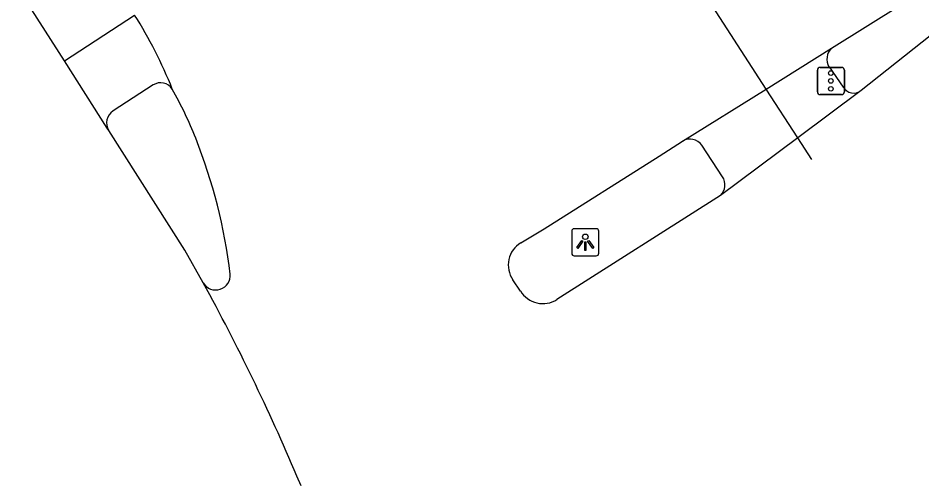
# Model space of a CAD drawing. Extents: x 159689 to 160786, y 387323 to 388339.
# Drawn here: x 160066.65 to 160099.84, y 387323.47 to 387340.66 of the extents above; entities that cross this region are included whole.
import ezdxf

# ---------------------------------------------------------------- set-up
doc = ezdxf.new("R2010")
doc.units = 0
for name, color, linetype in [('IMGEO_Fietspad_gesloten', 7, 'Continuous'), ('IMGEO_Lichtpunt', 7, 'Continuous'), ('IMGEO_OVBaan_gesloten', 7, 'Continuous'), ('IMGEO_Rijbaan_lokaal_gesloten', 7, 'Continuous'), ('IMGEO_Rijbaan_regionaal_gesloten', 7, 'Continuous'), ('IMGEO_Verkeersregelinstallatiepaal', 7, 'Continuous')]:
    doc.layers.add(name, color=color, linetype=linetype)

msp = doc.modelspace()

# ---------------------------------------------------------------- linework, layer by layer
at = {"layer": 'IMGEO_Fietspad_gesloten'}
for points in [[(160068.353, 387339.087), (160070.932, 387340.776)], [(160096.432, 387338.87), (160096.956, 387338.124)], [(160071.617, 387338.206), (160070.143, 387337.253)], [(160095.292, 387336.261), (160094.126, 387338.05)], [(160092.523, 387334.835), (160091.766, 387335.997)]]:
    msp.add_lwpolyline(points, dxfattribs=at)
for centre, radius, start, end in [((160096.938, 387339.157), 0.582, 135.9648, 209.52), ((160071.893, 387337.789), 0.5, 32.2776, 123.4993), ((160097.342, 387338.361), 0.453, 211.5445, 306.5419), ((160070.438, 387336.807), 0.535, 123.5244, 210.9976), ((160091.325, 387335.663), 0.554, 37.142, 119.6224), ((160092.074, 387334.538), 0.538, 313.7114, 33.4799)]:
    msp.add_arc(centre, radius, start, end, dxfattribs=at)
at = {"layer": 'IMGEO_Lichtpunt'}
for p, q in [((160086.983, 387332.828), (160086.983, 387332.021)), ((160086.983, 387332.828), (160086.983, 387332.021)), ((160087.885, 387332.923), (160087.077, 387332.923)), ((160087.885, 387332.923), (160087.077, 387332.923)), ((160087.979, 387332.021), (160087.979, 387332.828)), ((160087.979, 387332.021), (160087.979, 387332.828)), ((160087.077, 387331.927), (160087.885, 387331.927)), ((160087.077, 387331.927), (160087.885, 387331.927))]:
    msp.add_line(p, q, dxfattribs=at)
for points in [[(160087.357, 387332.492), (160087.396, 387332.464), (160087.208, 387332.202), (160087.17, 387332.229), (160087.357, 387332.492)], [(160087.459, 387332.444), (160087.506, 387332.444), (160087.506, 387332.122), (160087.459, 387332.122), (160087.459, 387332.444)], [(160087.569, 387332.464), (160087.607, 387332.491), (160087.794, 387332.229), (160087.755, 387332.201), (160087.569, 387332.464)]]:
    msp.add_lwpolyline(points, dxfattribs=at)
msp.add_circle((160087.482, 387332.626), 0.0994, dxfattribs=at)
for centre, start, end in [((160087.077, 387332.828), 90, 180), ((160087.077, 387332.828), 90, 180), ((160087.885, 387332.828), 0, 90), ((160087.885, 387332.828), 0, 90), ((160087.077, 387332.021), 180, 270), ((160087.077, 387332.021), 180, 270), ((160087.885, 387332.021), 270, 0), ((160087.885, 387332.021), 270, 360)]:
    msp.add_arc(centre, 0.0946, start, end, dxfattribs=at)
at = {"layer": 'IMGEO_OVBaan_gesloten'}
for points in [[(160068.353, 387339.087), (160066.652, 387341.76)], [(160069.98, 387336.532), (160069.925, 387336.618), (160068.353, 387339.087)], [(160073.453, 387330.932), (160072.778, 387332.136), (160069.98, 387336.532)], [(160077.046, 387323.47), (160076.886, 387323.833)]]:
    msp.add_lwpolyline(points, dxfattribs=at)
msp.add_arc((160006.894, 387294.365), 75.942, 22.83188, 28.78394, dxfattribs=at)
at = {"layer": 'IMGEO_Rijbaan_lokaal_gesloten'}
for points in [[(160096.52, 387339.561), (160103.095, 387343.676)], [(160103.684, 387342.826), (160097.612, 387337.997)], [(160094.126, 387338.05), (160096.52, 387339.561)], [(160097.612, 387337.997), (160095.292, 387336.261)]]:
    msp.add_lwpolyline(points, dxfattribs=at)
at = {"layer": 'IMGEO_Rijbaan_regionaal_gesloten'}
for points in [[(160094.126, 387338.05), (160091.121, 387342.703)], [(160091.051, 387336.144), (160094.126, 387338.05)], [(160085.117, 387332.402), (160085.97, 387332.924), (160090.199, 387335.587), (160091.051, 387336.144)], [(160095.292, 387336.261), (160092.446, 387334.149)], [(160095.802, 387335.473), (160095.292, 387336.261)], [(160092.446, 387334.149), (160086.441, 387330.32)], [(160085.102, 387330.634), (160084.825, 387331.048)]]:
    msp.add_lwpolyline(points, dxfattribs=at)
for centre, radius, start, end in [((160056.249, 387331.593), 17.319, 21.9132, 32.0229), ((160059.425, 387330.834), 14.776, 21.49, 29.2595), ((160054.47, 387328.83), 20.121, 6.9237, 21.6291), ((160085.592, 387331.591), 0.94, 120.351, 215.3093), ((160073.912, 387331.205), 0.534, 210.7435, 5.466), ((160085.926, 387331.135), 0.964, 211.2856, 302.3193)]:
    msp.add_arc(centre, radius, start, end, dxfattribs=at)
at = {"layer": 'IMGEO_Verkeersregelinstallatiepaal'}
for p, q in [((160096.005, 387337.954), (160096.005, 387338.754)), ((160096.005, 387338.754), (160096.005, 387337.954)), ((160096.105, 387338.854), (160096.895, 387338.854)), ((160096.895, 387338.854), (160096.105, 387338.854)), ((160096.995, 387338.754), (160096.995, 387337.954)), ((160096.995, 387337.954), (160096.995, 387338.754)), ((160096.895, 387337.854), (160096.105, 387337.854)), ((160096.105, 387337.854), (160096.895, 387337.854))]:
    msp.add_line(p, q, dxfattribs=at)
for centre in [(160096.5, 387338.644), (160096.5, 387338.354), (160096.5, 387338.064)]:
    msp.add_circle(centre, 0.085, dxfattribs=at)
for centre, start, end in [((160096.105, 387338.754), 90, 180), ((160096.105, 387338.754), 90, 180), ((160096.895, 387338.754), 0, 90), ((160096.895, 387338.754), 360, 90), ((160096.105, 387337.954), 180, 270), ((160096.105, 387337.954), 180, 270), ((160096.895, 387337.954), 270, 0), ((160096.895, 387337.954), 270, 0)]:
    msp.add_arc(centre, 0.1, start, end, dxfattribs=at)

doc.saveas('drawing.dxf')
